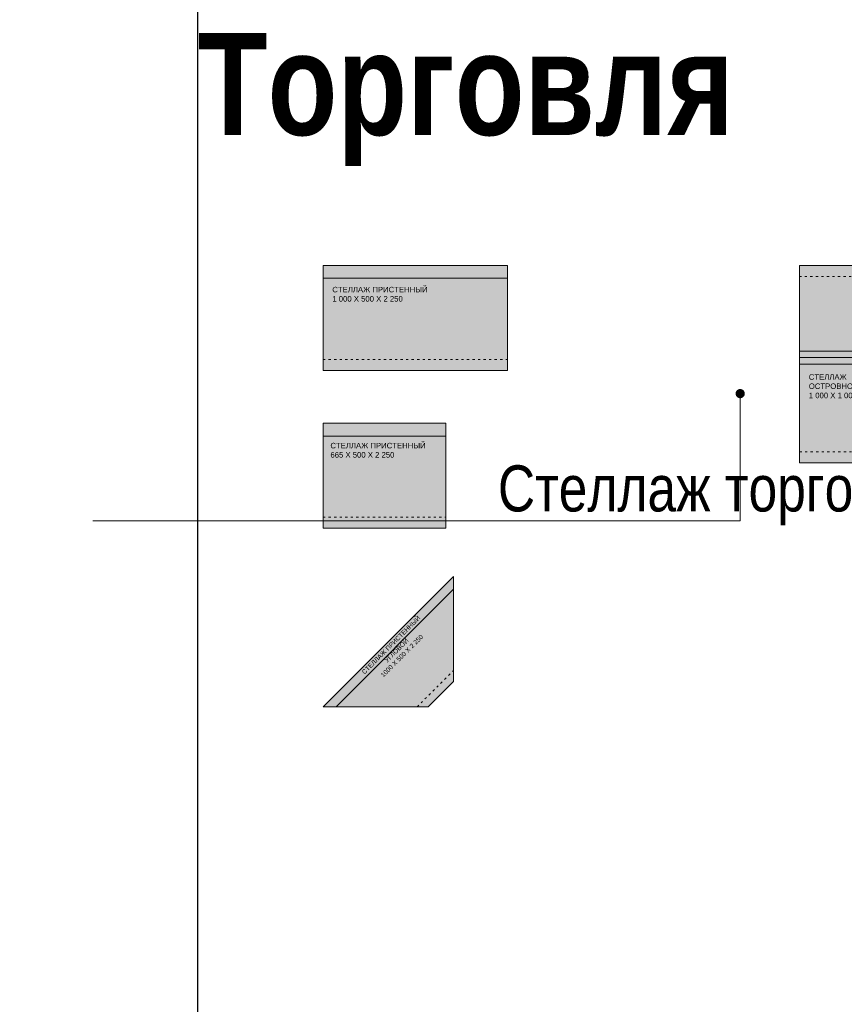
# Model space of a CAD drawing. Header units: millimetres. Extents: x -57464382 to 30606835, y -92609 to 65084.
# Tile 644 of 656: x -43000 to -38529, y 35335 to 40674. Entities that reach past the tile are written whole.
import ezdxf
from ezdxf import colors
from ezdxf.entities.mleader import LeaderData, LeaderLine
from ezdxf.math import Vec2, Vec3

# ---------------------------------------------------------------- set-up
doc = ezdxf.new("R2010")
doc.units = ezdxf.units.MM
doc.linetypes.add('ACAD_ISO03W100', pattern=[30, 12, -18])
doc.layers.get('0').update_dxf_attribs({"lineweight": 0})
doc.layers.get('Defpoints').update_dxf_attribs({"color": 30})
doc.layers.add('09_АР_Мебель', color=4, linetype='Continuous', lineweight=9)
doc.layers.add('17_АР_Текст', color=235, linetype='Continuous', lineweight=0)
doc.layers.add('1. ПОДЛОЖКА', color=7, linetype='Continuous', lineweight=0, true_color=0x9b9292)
doc.styles.add('_ТЕКСТОВЫЙ', font='arial.ttf', dxfattribs={"width": 0.8})
doc.styles.get("Standard").update_dxf_attribs({"font": 'arial.ttf'})

# ---------------------------------------------------------------- blocks, each defined once
blk = doc.blocks.new('Стеллаж торговый 1000х500х2250')
at = {"layer": '09_АР_Мебель', "lineweight": 0, "transparency": 33554483}
h = blk.add_hatch(color=162, dxfattribs=at)
h.dxf.hatch_style = 1
h.paths.add_polyline_path([(1000, 0), (0, 0), (0, -570), (1000, -570)])
at = {"layer": '09_АР_Мебель'}
for p, q in [((1000, 0), (0, 0)), ((0, 0), (0, -570)), ((1000, -570), (1000, 0)), ((0, -570), (1000, -570))]:
    blk.add_line(p, q, dxfattribs=at)
at = {"layer": '09_АР_Мебель', "lineweight": 0}
blk.add_line((0, -70), (1000, -70), dxfattribs=at)
at = {"layer": '09_АР_Мебель', "linetype": 'ACAD_ISO03W100', "lineweight": 0}
blk.add_line((0, -510), (1000, -510), dxfattribs=at)
at = {"flags": 1}
for tag, p in [('КОД_ОБОРУДОВАНИЯ', (595.1, 152.7)), ('ДОП_ИНФОРМАЦИЯ', (595.1, 100.5)), ('ДОГОВОР', (596.3, 37.3))]:
    blk.add_attdef(tag, p, '', height=25, dxfattribs=at)
at = {"layer": '09_АР_Мебель', "insert": (50, -116.2), "char_height": 30, "attachment_point": 1}
blk.add_mtext_dynamic_manual_height_columns('СТЕЛЛАЖ ПРИСТЕННЫЙ \\P1 000 Х 500 Х 2 250', width=770.948, gutter_width=12.5, heights=[0], dxfattribs=at)
blk = doc.blocks.new('*U967')
at = {"layer": '1. ПОДЛОЖКА'}
blk.add_lwpolyline([(1000, 0), (0, 0), (0, -570), (1000, -570)], close=True, dxfattribs=at)
blk.add_blockref('Стеллаж торговый 1000х500х2250', (0, 0))
blk = doc.blocks.new('Стеллаж торговый островной 1000х1000х1550')
at = {"layer": '09_АР_Мебель', "lineweight": 0, "true_color": 0xff52ff, "transparency": 33554483}
h = blk.add_hatch(color=211, dxfattribs=at)
h.dxf.hatch_style = 1
h.paths.add_polyline_path([(1000, 0), (0, 0), (0, -500), (1000, -500)])
h.paths.add_polyline_path([(1000, -500), (0, -500), (0, -1070), (1000, -1070)])
at = {"layer": '09_АР_Мебель'}
for p, q in [((1000, 0), (0, 0)), ((0, 0), (0, -500)), ((1000, -500), (1000, 0)), ((0, -500), (0, -1070)), ((1000, -1070), (1000, -500)), ((1000, -535), (0, -535)), ((0, -1070), (1000, -1070))]:
    blk.add_line(p, q, dxfattribs=at)
at = {"layer": '09_АР_Мебель', "linetype": 'ACAD_ISO03W100', "lineweight": 0}
for p, q in [((1000, -60), (0, -60)), ((0, -1010), (1000, -1010))]:
    blk.add_line(p, q, dxfattribs=at)
at = {"layer": '09_АР_Мебель', "lineweight": 0}
blk.add_line((0, -465), (1000, -465), dxfattribs=at)
at = {"flags": 1}
for tag, p in [('КОД_ОБОРУДОВАНИЯ', (593.6, 78.5)), ('ДОП_ИНФОРМАЦИЯ', (593.6, 26.4)), ('ДОГОВОР', (1035.6, 0))]:
    blk.add_attdef(tag, p, '', height=25, dxfattribs=at)
at = {"layer": '09_АР_Мебель', "insert": (50, -590), "char_height": 30, "attachment_point": 1}
blk.add_mtext_dynamic_manual_height_columns('СТЕЛЛАЖ \\PОСТРОВНОЙ\\P1 000 Х 1 000 Х 1 550', width=770.948, gutter_width=12.5, heights=[0], dxfattribs=at)
blk = doc.blocks.new('*U970')
at = {"layer": '1. ПОДЛОЖКА'}
blk.add_lwpolyline([(0, 0), (1000, 0), (1000, -1070), (0, -1070)], close=True, dxfattribs=at)
blk.add_lwpolyline([(1000, -500), (0, -500)], dxfattribs=at)
blk.add_blockref('Стеллаж торговый островной 1000х1000х1550', (0, 0))
blk = doc.blocks.new('Стеллаж торговый 665х500х2250')
at = {"layer": '09_АР_Мебель', "lineweight": 0, "transparency": 33554483}
h = blk.add_hatch(color=162, dxfattribs=at)
h.dxf.hatch_style = 1
h.paths.add_polyline_path([(665, 0), (0, 0), (0, -570), (665, -570)])
at = {"layer": '09_АР_Мебель'}
for p, q in [((665, 0), (0, 0)), ((0, 0), (0, -570)), ((665, -570), (665, 0)), ((0, -570), (665, -570))]:
    blk.add_line(p, q, dxfattribs=at)
at = {"layer": '09_АР_Мебель', "lineweight": 0}
blk.add_line((0, -70), (665, -70), dxfattribs=at)
at = {"layer": '09_АР_Мебель', "linetype": 'ACAD_ISO03W100', "lineweight": 0}
blk.add_line((0, -510), (665, -510), dxfattribs=at)
at = {"flags": 1}
for tag, p in [('КОД_ОБОРУДОВАНИЯ', (260.2, 138.8)), ('ДОП_ИНФОРМАЦИЯ', (260.2, 86.7)), ('ДОГОВОР', (261.9, 33.8))]:
    blk.add_attdef(tag, p, '', height=25, dxfattribs=at)
at = {"layer": '09_АР_Мебель', "insert": (39.6, -106.9), "char_height": 30, "attachment_point": 1}
blk.add_mtext_dynamic_manual_height_columns('СТЕЛЛАЖ ПРИСТЕННЫЙ\\P665 Х 500 Х 2 250', width=615, gutter_width=12.5, heights=[0], dxfattribs=at)
blk = doc.blocks.new('*U968')
at = {"layer": '1. ПОДЛОЖКА'}
blk.add_lwpolyline([(0, 0), (665, 0), (665, -570), (0, -570)], close=True, dxfattribs=at)
blk.add_blockref('Стеллаж торговый 665х500х2250', (0, 0))
blk = doc.blocks.new('Стеллаж пристенный угловой')
at = {"layer": '09_АР_Мебель', "lineweight": 0, "transparency": 33554483}
h = blk.add_hatch(color=162, dxfattribs=at)
h.dxf.hatch_style = 1
h.paths.add_polyline_path([(707.1, 707.1), (0, 0), (570, 0), (707.1, 137.1)])
at = {"layer": '09_АР_Мебель'}
for p, q in [((707.1, 707.1), (0, 0)), ((707.1, 707.1), (707.1, 137.1)), ((707.1, 637.1), (70, 0)), ((707.1, 137.1), (570, 0)), ((0, 0), (570, 0))]:
    blk.add_line(p, q, dxfattribs=at)
at = {"layer": '09_АР_Мебель', "linetype": 'ACAD_ISO03W100', "lineweight": 0}
blk.add_line((510, 0), (707.1, 197.1), dxfattribs=at)
at = {"flags": 1}
for tag, p in [('КОД_ОБОРУДОВАНИЯ', (233.2, 464.4)), ('ДОП_ИНФОРМАЦИЯ', (269.3, 426.8)), ('ДОГОВОР', (307.6, 394.2))]:
    blk.add_attdef(tag, p, '', height=25, rotation=43.7813, dxfattribs=at)
at = {"layer": '09_АР_Мебель', "insert": (359.6, 344.3), "char_height": 25, "attachment_point": 2, "rotation": 45}
blk.add_mtext_dynamic_manual_height_columns('СТЕЛЛАЖ ПРИСТЕННЫЙ\\PУГЛОВОЙ\\P1000 Х 500 Х 2 250', width=553.335, gutter_width=12.5, heights=[0], dxfattribs=at)
blk = doc.blocks.new('*U969')
at = {"layer": '1. ПОДЛОЖКА'}
blk.add_lwpolyline([(692, 273), (-15.1, -434.1), (554.9, -434.1), (692, -297), (692, 273)], dxfattribs=at)
blk.add_blockref('Стеллаж пристенный угловой', (-15.1, -434.1))
blk = doc.blocks.new('_Dot')
at = {"color": 0, "linetype": 'ByBlock', "lineweight": -2}
blk.add_line((-0.5, 0), (-1, 0), dxfattribs=at)
at = {"color": 0, "linetype": 'ByBlock', "const_width": 0.5}
blk.add_lwpolyline([(-0.25, 0, 1), (0.25, 0, 1)], format="xyb", close=True, dxfattribs=at)

msp = doc.modelspace()

# ---------------------------------------------------------------- linework, layer by layer
at = {"layer": 'Defpoints'}
msp.add_lwpolyline([(-42034, 40745.1), (-23314.2, 40745.1), (-23314.2, 32530.7), (-42034, 32530.7)], close=True, dxfattribs=at)

# ---------------------------------------------------------------- block references
for name, p in [('*U967', (-41354.9, 39341.3)), ('*U970', (-38771.5, 39341.3)), ('*U968', (-41354.9, 38486.2)), ('*U969', (-41339.8, 37382.2))]:
    msp.add_blockref(name, p)

# ---------------------------------------------------------------- texts
at = {"layer": 'Defpoints', "lineweight": 35, "insert": (-42034, 40602), "char_height": 700, "attachment_point": 1, "style": '_ТЕКСТОВЫЙ'}
msp.add_mtext_dynamic_manual_height_columns('{\\fArial|b1|i0|c204|p34;\\H0.79167x;\\C32;\\c2648525;Торговля}', width=7546.496, gutter_width=12.5, heights=[0], dxfattribs=at)

# ---------------------------------------------------------------- leaders
at = {"layer": '17_АР_Текст', "color": 1, "lineweight": 18}
ml = msp.add_multileader_mtext('Standard', dxfattribs=at)
ml.set_content('{\\C1;Карманы для бланков только в СОПС}', color=1, style='_ТЕКСТОВЫЙ')
ml.set_leader_properties(lineweight=0)
ml.set_arrow_properties(name='DOT')
ml.build(insert=Vec2(0, 0))
ml.multileader.update_dxf_attribs({"text_left_attachment_type": 6, "text_right_attachment_type": 6, "dogleg_length": 0.36, "arrow_head_size": 50, "scale": 100})
ctx = ml.context
ctx.base_point, ctx.scale, ctx.char_height, ctx.arrow_head_size, ctx.landing_gap_size, ctx.plane_origin = Vec3(-29314.5, 48068.2), 100, 100, 50, 100, Vec3(-25566.9, 52909.1)
ctx.left_attachment, ctx.right_attachment, ctx.text_align_type, ctx.attachment_type = 6, 6, 1, 2
notes = []
notes.append((ctx, [(0, (0, 0, 0), (0, 0), (1, 0), 1, [])]))
ctx.mtext.insert, ctx.mtext.width, ctx.mtext.defined_height, ctx.mtext.alignment, ctx.mtext.flow_direction = Vec3(-27210.6, 48368.2), 4035.238, 815.5, 2, 5
ml = msp.add_multileader_mtext('Standard', dxfattribs=at)
ml.set_content('{\\fCalibri|b0|i0|c204|p34;\\H0.91667x;\\LКарманы для бланков\\l - СОПС, крепятся на стол МГН и стол для ЦСУ (1400 мм.);\\P\\LИнформ. Стенд А4 на 8 карманов\\l - ГОПС/СОПС, крепится по старым правилам, при отсутствии возможности крепления особенно в СОПСах (отсутствие свободного места на стене или нехватка стены по длине - размещается папка с информацией на столе МГН или столе для ЦСУ).\\P\\LРекламно_информационный стенд\\l - ГОПС/СОПС размещается в клиентском зале, также возможно размещение в тамбуре при условии хорошей освещенности и при условии открывания двери стенд будет виден более чем на 50%. Также стенд должен находиться в прямой видимости для клиентов и ничем не загораживаться.}', color=1, style='_ТЕКСТОВЫЙ')
ml.set_leader_properties(lineweight=0)
ml.set_arrow_properties(name='DOT')
ml.build(insert=Vec2(0, 0))
ml.multileader.update_dxf_attribs({"text_left_attachment_type": 6, "text_right_attachment_type": 6, "dogleg_length": 0.36, "arrow_head_size": 50, "scale": 100})
ctx = ml.context
ctx.base_point, ctx.scale, ctx.char_height, ctx.arrow_head_size, ctx.landing_gap_size, ctx.plane_origin = Vec3(-27020.9, 45459.4), 100, 100, 50, 100, Vec3(-22944.2, 54969.1)
ctx.left_attachment, ctx.right_attachment, ctx.text_align_type, ctx.attachment_type = 6, 6, 1, 2
notes.append((ctx, [(0, (0, 0, 0), (0, 0), (1, 0), 1, [])]))
ctx.mtext.insert, ctx.mtext.width, ctx.mtext.defined_height, ctx.mtext.alignment, ctx.mtext.flow_direction = Vec3(-24919.4, 45773.6), 2892.94, 2008.7, 2, 5
at = {"layer": '17_АР_Текст', "lineweight": 18}
ml = msp.add_multileader_mtext('Standard', dxfattribs=at)
ml.set_content('Стеллаж торговый h2250', color=256, style='_ТЕКСТОВЫЙ')
ml.set_leader_properties(lineweight=0)
ml.set_arrow_properties(name='DOT')
ml.build(insert=Vec2(0, 0))
ml.multileader.update_dxf_attribs({"text_left_attachment_type": 6, "text_right_attachment_type": 6, "dogleg_length": 0.36, "arrow_head_size": 50, "scale": 100})
ctx = ml.context
ctx.base_point, ctx.scale, ctx.char_height, ctx.arrow_head_size, ctx.landing_gap_size, ctx.plane_origin = Vec3(-40507.1, 37957.2), 100, 250, 50, 100, Vec3(-35538, 42320.7)
ctx.left_attachment, ctx.right_attachment, ctx.attachment_type = 6, 6, 2
notes.append((ctx, [(0, (1, 1, 0), (-39093.5, 37957.2), (-1, 0), 36, [(0, [(-39093.5, 38646.2)], 0, [])])]))
ctx.mtext.insert, ctx.mtext.width, ctx.mtext.defined_height, ctx.mtext.flow_direction = Vec3(-40407.1, 38257.2), 1559.331, 815.5, 5
for ctx, leaders in notes:
    for number, flags, end, landing, length, lines in leaders:
        leader = LeaderData()
        leader.index, (leader.has_last_leader_line, leader.has_dogleg_vector, leader.attachment_direction) = number, flags
        leader.last_leader_point, leader.dogleg_vector, leader.dogleg_length = Vec3(end), Vec3(landing), length
        for number, points, colour, breaks in lines:
            line = LeaderLine()
            line.index, line.vertices, line.color, line.breaks = number, Vec3.list(points), colors.encode_raw_color(colour), breaks
            leader.lines.append(line)
        ctx.leaders.append(leader)

doc.saveas('drawing.dxf')
